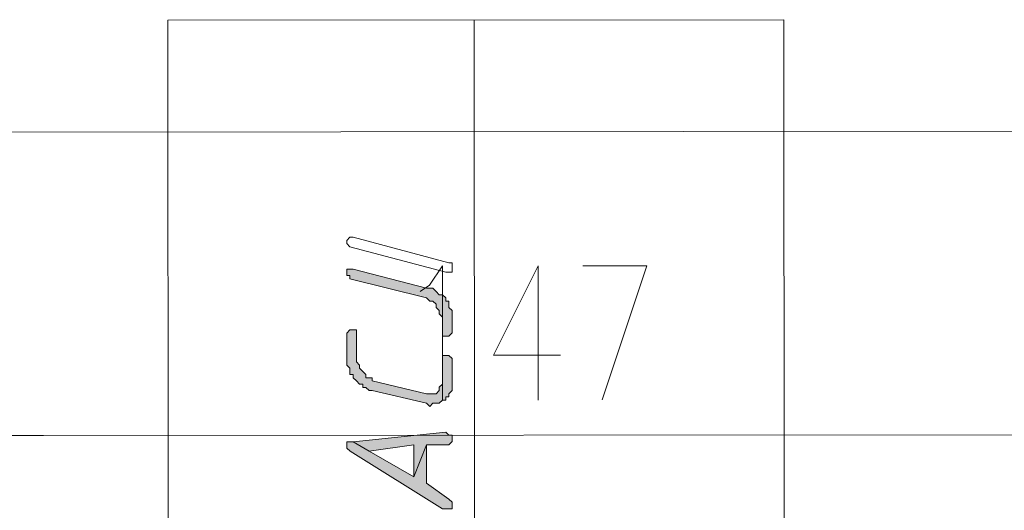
# Model space of a CAD drawing. Header units: inches. Extents: x -5850 to 5646, y 8947 to 13007.
# Tile 442 of 548: x -2668 to -2538, y 12784 to 12849. Entities that reach past the tile are written whole.
import ezdxf

# ---------------------------------------------------------------- set-up
doc = ezdxf.new("R2010")
doc.units = ezdxf.units.IN
doc.header["$MEASUREMENT"] = 0
for name, color, linetype in [('at_Entity', 7, 'Continuous'), ('at_Rect', 7, 'Continuous'), ('at_Solid', 7, 'Continuous')]:
    doc.layers.add(name, color=color, linetype=linetype)

msp = doc.modelspace()

# ---------------------------------------------------------------- hatches: boundary and pattern name
at = {"layer": 'at_Solid', "lineweight": 20}
for points in [[(-2624.68, 12815.9), (-2624.68, 12815.48), (-2624.26, 12815.48), (-2624.26, 12815.06), (-2614.12, 12812.53), (-2613.69, 12812.1), (-2613.27, 12812.1), (-2612.85, 12811.69), (-2612.85, 12811.26), (-2612.43, 12810.84), (-2612.43, 12810.42), (-2612, 12810), (-2612, 12807.46), (-2611.16, 12807.46), (-2610.73, 12807.89), (-2610.74, 12809.58), (-2610.74, 12810.84), (-2611.16, 12811.26), (-2611.16, 12812.11), (-2611.58, 12812.11), (-2611.58, 12812.53), (-2612, 12812.95), (-2612.43, 12812.95), (-2612.85, 12813.38), (-2613.27, 12813.8), (-2614.12, 12813.8), (-2623.84, 12816.32), (-2624.68, 12816.32)], [(-2624.67, 12807.45), (-2624.67, 12803.65), (-2624.25, 12803.23), (-2624.25, 12802.38), (-2623.82, 12802.38), (-2623.82, 12801.96), (-2623.4, 12801.54), (-2622.97, 12801.12), (-2622.55, 12801.12), (-2622.55, 12800.69), (-2622.13, 12800.69), (-2621.71, 12800.28), (-2621.29, 12800.28), (-2614.11, 12798.59), (-2613.68, 12798.17), (-2613.26, 12798.59), (-2612.42, 12798.59), (-2611.99, 12799.01), (-2611.57, 12799.01), (-2611.57, 12799.44), (-2611.15, 12799.44), (-2611.15, 12799.86), (-2610.73, 12800.29), (-2610.73, 12804.51), (-2611.16, 12804.93), (-2612, 12804.93), (-2611.99, 12801.55), (-2611.99, 12801.13), (-2612.42, 12800.7), (-2612.42, 12800.28), (-2612.84, 12799.86), (-2614.11, 12799.86), (-2621.29, 12801.54), (-2621.29, 12801.97), (-2622.13, 12801.96), (-2622.13, 12802.38), (-2622.55, 12802.81), (-2622.98, 12803.23), (-2622.98, 12803.65), (-2623.4, 12804.07), (-2623.4, 12808.3), (-2624.25, 12808.3), (-2624.67, 12807.87)], [(-2623.82, 12793.51), (-2621.7, 12792.25), (-2615.79, 12793.1), (-2615.79, 12788.87), (-2614.1, 12793.1), (-2611.15, 12793.1), (-2610.72, 12793.53), (-2610.72, 12794.37), (-2611.15, 12794.37), (-2611.56, 12794.79)], [(-2624.66, 12793.09), (-2624.66, 12792.67), (-2624.24, 12792.25), (-2611.98, 12784.65), (-2610.71, 12784.65), (-2610.71, 12785.5), (-2611.14, 12785.92), (-2614.1, 12788.03), (-2614.1, 12793.1), (-2615.79, 12788.87), (-2621.7, 12792.25), (-2623.82, 12793.51), (-2624.66, 12793.51)]]:
    msp.add_hatch(color=7, dxfattribs=at).paths.add_polyline_path(points)

# ---------------------------------------------------------------- linework, layer by layer
at = {"layer": 'at_Entity', "color": 7, "lineweight": 20}
for p, q in [((-2607.51, 12512.21), (-2607.81, 12849.28)), ((-2868, 12834.27), (-2059.11, 12834.99)), ((-2624.68, 12820.12), (-2624.26, 12820.55)), ((-2624.26, 12820.55), (-2623.84, 12820.55)), ((-2623.84, 12820.55), (-2611.17, 12817.18)), ((-2623.84, 12820.55), (-2623.84, 12820.55)), ((-2624.68, 12819.7), (-2624.68, 12820.12)), ((-2624.26, 12819.28), (-2624.68, 12819.7)), ((-2611.58, 12815.91), (-2624.26, 12819.28)), ((-2624.26, 12819.28), (-2624.26, 12819.28)), ((-2613.7, 12814.22), (-2612.01, 12816.76)), ((-2612.01, 12816.76), (-2611.99, 12799.01)), ((-2611.17, 12817.18), (-2610.74, 12817.18)), ((-2610.74, 12817.18), (-2610.74, 12816.76)), ((-2610.74, 12816.76), (-2610.74, 12815.91)), ((-2599.33, 12816.77), (-2605.24, 12804.94)), ((-2599.33, 12816.77), (-2599.32, 12799.02)), ((-2593.42, 12816.77), (-2584.97, 12816.78)), ((-2584.97, 12816.78), (-2590.87, 12799.03)), ((-2623.84, 12816.32), (-2624.68, 12816.32)), ((-2624.68, 12816.32), (-2624.68, 12815.9)), ((-2624.68, 12815.9), (-2624.68, 12815.48)), ((-2624.68, 12815.48), (-2624.26, 12815.48)), ((-2624.26, 12815.48), (-2624.26, 12815.06)), ((-2624.26, 12815.06), (-2614.12, 12812.53)), ((-2614.12, 12813.8), (-2623.84, 12816.32)), ((-2610.74, 12815.91), (-2611.58, 12815.91)), ((-2614.96, 12813.37), (-2613.7, 12814.22)), ((-2613.27, 12813.8), (-2614.12, 12813.8)), ((-2612.85, 12813.38), (-2613.27, 12813.8)), ((-2614.12, 12812.53), (-2614.12, 12812.53)), ((-2614.12, 12812.53), (-2613.69, 12812.1)), ((-2612.43, 12812.95), (-2612.85, 12813.38)), ((-2612.85, 12813.38), (-2612.85, 12813.38)), ((-2612, 12812.95), (-2612.43, 12812.95)), ((-2611.58, 12812.53), (-2612, 12812.95)), ((-2611.58, 12812.11), (-2611.58, 12812.53)), ((-2613.69, 12812.1), (-2613.27, 12812.1)), ((-2613.27, 12812.1), (-2612.85, 12811.69)), ((-2612.85, 12811.69), (-2612.85, 12811.26)), ((-2612.85, 12811.26), (-2612.85, 12811.26)), ((-2612.85, 12811.26), (-2612.43, 12810.84)), ((-2611.16, 12812.11), (-2611.58, 12812.11)), ((-2611.16, 12811.26), (-2611.16, 12812.11)), ((-2610.74, 12810.84), (-2611.16, 12811.26)), ((-2612.43, 12810.84), (-2612.43, 12810.42)), ((-2612.43, 12810.42), (-2612, 12810)), ((-2612, 12810), (-2612, 12807.46)), ((-2610.74, 12809.58), (-2610.74, 12810.84)), ((-2610.73, 12807.89), (-2610.74, 12809.58)), ((-2624.25, 12808.3), (-2624.67, 12807.87)), ((-2624.67, 12807.87), (-2624.67, 12807.45)), ((-2624.67, 12807.45), (-2624.67, 12803.65)), ((-2623.4, 12808.3), (-2624.25, 12808.3)), ((-2623.4, 12804.07), (-2623.4, 12808.3)), ((-2612, 12807.46), (-2611.16, 12807.46)), ((-2611.16, 12807.46), (-2610.73, 12807.89)), ((-2611.16, 12804.93), (-2612, 12804.93)), ((-2612, 12804.93), (-2611.99, 12801.55)), ((-2610.73, 12804.51), (-2611.16, 12804.93)), ((-2605.24, 12804.94), (-2596.37, 12804.94)), ((-2624.67, 12803.65), (-2624.25, 12803.23)), ((-2622.98, 12803.65), (-2623.4, 12804.07)), ((-2622.98, 12803.23), (-2622.98, 12803.65)), ((-2610.73, 12800.29), (-2610.73, 12804.51)), ((-2624.25, 12803.23), (-2624.25, 12802.38)), ((-2624.25, 12802.38), (-2623.82, 12802.38)), ((-2623.82, 12802.38), (-2623.82, 12801.96)), ((-2622.55, 12802.81), (-2622.98, 12803.23)), ((-2622.13, 12802.38), (-2622.55, 12802.81)), ((-2622.55, 12802.81), (-2622.55, 12802.81)), ((-2622.13, 12801.96), (-2622.13, 12802.38)), ((-2623.82, 12801.96), (-2623.4, 12801.54)), ((-2623.4, 12801.54), (-2623.4, 12801.54)), ((-2623.4, 12801.54), (-2622.97, 12801.12)), ((-2622.97, 12801.12), (-2622.55, 12801.12)), ((-2622.55, 12801.12), (-2622.55, 12800.69)), ((-2621.29, 12801.97), (-2622.13, 12801.96)), ((-2621.29, 12801.54), (-2621.29, 12801.97)), ((-2614.11, 12799.86), (-2621.29, 12801.54)), ((-2611.99, 12801.13), (-2612.42, 12800.7)), ((-2612.42, 12800.7), (-2612.42, 12800.28)), ((-2611.99, 12801.55), (-2611.99, 12801.13)), ((-2622.55, 12800.69), (-2622.13, 12800.69)), ((-2622.13, 12800.69), (-2621.71, 12800.28)), ((-2621.71, 12800.28), (-2621.29, 12800.28)), ((-2621.29, 12800.28), (-2614.11, 12798.59)), ((-2612.84, 12799.86), (-2614.11, 12799.86)), ((-2612.42, 12800.28), (-2612.84, 12799.86)), ((-2612.42, 12800.28), (-2612.42, 12800.28)), ((-2611.57, 12799.01), (-2611.57, 12799.44)), ((-2611.57, 12799.44), (-2611.15, 12799.44)), ((-2611.15, 12799.86), (-2610.73, 12800.29)), ((-2611.15, 12799.44), (-2611.15, 12799.86)), ((-2614.11, 12798.59), (-2614.11, 12798.59)), ((-2614.11, 12798.59), (-2613.68, 12798.17)), ((-2613.68, 12798.17), (-2613.26, 12798.59)), ((-2613.68, 12798.17), (-2613.68, 12798.17)), ((-2613.26, 12798.59), (-2612.42, 12798.59)), ((-2612.42, 12798.59), (-2611.99, 12799.01)), ((-2611.99, 12799.01), (-2611.57, 12799.01)), ((-2681.26, 12794.31), (-2664.79, 12794.32)), ((-2664.79, 12794.32), (-2681.26, 12794.31)), ((-2667.75, 12794.32), (-2532.16, 12794.44)), ((-2611.56, 12794.79), (-2623.82, 12793.51)), ((-2611.15, 12794.37), (-2611.56, 12794.79)), ((-2610.72, 12794.37), (-2611.15, 12794.37)), ((-2610.72, 12793.53), (-2610.72, 12794.37)), ((-2623.82, 12793.51), (-2624.66, 12793.51)), ((-2624.66, 12793.51), (-2624.66, 12793.09)), ((-2624.66, 12793.09), (-2624.66, 12792.67)), ((-2623.82, 12793.51), (-2621.7, 12792.25)), ((-2621.7, 12792.25), (-2623.82, 12793.51)), ((-2621.7, 12792.25), (-2615.79, 12793.1)), ((-2615.79, 12793.1), (-2615.79, 12788.87)), ((-2615.79, 12788.87), (-2614.1, 12793.1)), ((-2614.1, 12793.1), (-2615.79, 12788.87)), ((-2614.1, 12793.1), (-2611.15, 12793.1)), ((-2614.1, 12788.03), (-2614.1, 12793.1)), ((-2611.15, 12793.1), (-2610.72, 12793.53)), ((-2624.66, 12792.67), (-2624.24, 12792.25)), ((-2624.24, 12792.25), (-2611.98, 12784.65)), ((-2615.79, 12788.87), (-2621.7, 12792.25)), ((-2611.14, 12785.92), (-2614.1, 12788.03)), ((-2610.71, 12785.5), (-2611.14, 12785.92)), ((-2610.71, 12784.65), (-2610.71, 12785.5)), ((-2610.71, 12785.5), (-2610.71, 12785.5)), ((-2611.98, 12784.65), (-2610.71, 12784.65))]:
    msp.add_line(p, q, dxfattribs=at)
at = {"layer": 'at_Rect', "color": 7, "lineweight": 20}
for p, q in [((-2648.36, 12849.25), (-2566.84, 12849.32)), ((-2648.36, 12849.25), (-2648.14, 12602.99)), ((-2566.62, 12603.06), (-2566.84, 12849.32))]:
    msp.add_line(p, q, dxfattribs=at)

doc.saveas('drawing.dxf')
